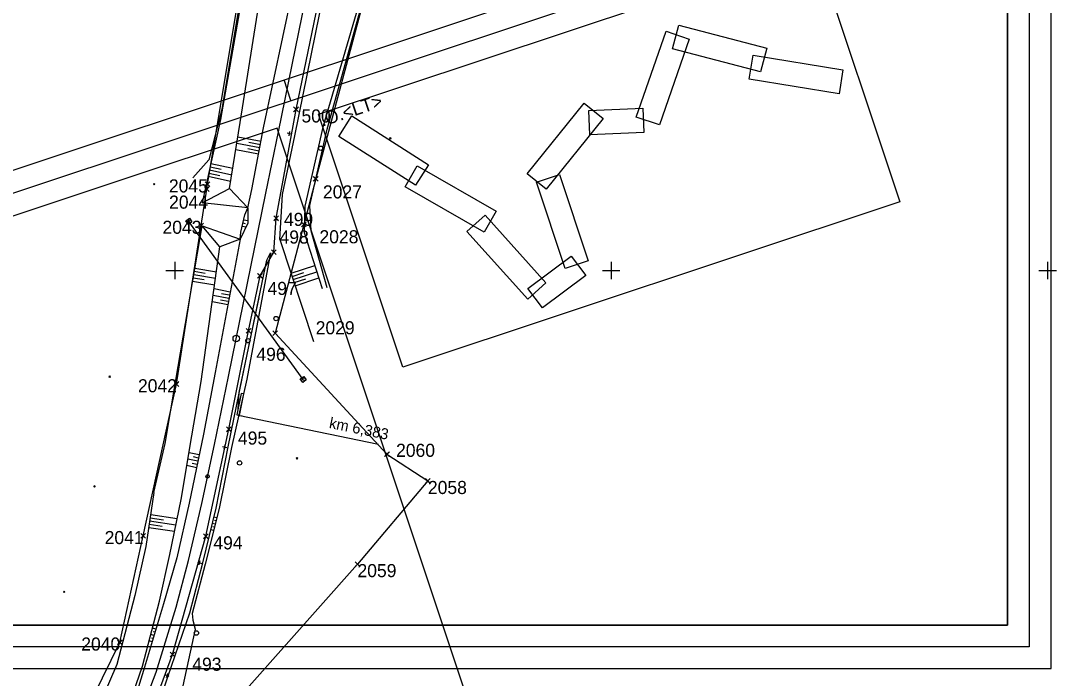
# Model space of a CAD drawing. Extents: x -866402 to -860377, y -1041908 to -1038598.
# Drawn here: x -864235.3 to -863997.4, y -1041293.5 to -1041142.7 of the extents above; entities that cross this region are included whole.
import ezdxf

# ---------------------------------------------------------------- set-up
doc = ezdxf.new("R2010")
doc.units = 0
for name, color, linetype in [('PS 02 trasa', 7, 'Continuous'), ('SZDC', 7, 'Continuous'), ('Vrstva 1', 7, 'Continuous'), ('Vrstva 17', 7, 'Continuous'), ('Vrstva 21', 7, 'Continuous'), ('Vrstva 25', 7, 'Continuous'), ('Vrstva 31', 7, 'Continuous'), ('Vrstva 36', 7, 'Continuous'), ('Vrstva 48', 7, 'Continuous'), ('Vrstva 49', 7, 'Continuous'), ('Vrstva 5', 7, 'Continuous'), ('Vrstva 60', 7, 'Continuous'), ('Vrstva 7', 7, 'Continuous'), ('Vrstva 9', 7, 'Continuous')]:
    doc.layers.add(name, color=color, linetype=linetype)

msp = doc.modelspace()

# ---------------------------------------------------------------- linework, layer by layer
at = {"layer": 'PS 02 trasa'}
msp.add_lwpolyline([(-864208.73, -1041310.38), (-864200.5, -1041288.02), (-864192.87, -1041260.92), (-864187.59, -1041236.39), (-864183.07, -1041213.84), (-864180.45, -1041201.23), (-864177.27, -1041195.78), (-864176.74, -1041188.02), (-864172.19, -1041163.06), (-864167.16, -1041138.68), (-864165.01, -1041128.14), (-864162.14, -1041114.09), (-864157.14, -1041089.63), (-864152.15, -1041065.15), (-864147.14, -1041040.65)], dxfattribs=at)
at = {"layer": 'SZDC'}
for points in [[(-864124.2, -1040948.66), (-864125.63, -1040958.77), (-864138.22, -1041047.93), (-864138.66, -1041084.26), (-864136.94, -1041093.86), (-864135.28, -1041103.15), (-864140.05, -1041118.73), (-864153.01, -1041128.83), (-864154.64, -1041130.09), (-864167.69, -1041178.99), (-864170.43, -1041189.44), (-864176.98, -1041214.36), (-864151.36, -1041242.08), (-864141.98, -1041248.23), (-864158.12, -1041267.29), (-864199.89, -1041314.35)], [(-864222.51, -1041305.5), (-864212.56, -1041285.23), (-864207.2, -1041260.82), (-864199.56, -1041226.02), (-864193.94, -1041189.69), (-864192.64, -1041181.32), (-864192.47, -1041180.21), (-864181.03, -1041111.42), (-864180.31, -1041090.77), (-864179.79, -1041075.79), (-864171.7, -1041056.54), (-864163.89, -1041037.97), (-864142.49, -1040960.45), (-864141.92, -1040958.4), (-864151.94, -1040958.11)]]:
    msp.add_lwpolyline(points, dxfattribs=at)
at = {"layer": 'Vrstva 1'}
msp.add_line((-864173.36, -1041161.01), (-864174.94, -1041156.27), dxfattribs=at)
for points in [[(-863999.23, -1041291.26), (-863999.23, -1040031.27), (-864296.22, -1040031.27), (-864296.22, -1041291.26)], [(-864291.22, -1041286.26), (-864291.22, -1040036.27), (-864004.23, -1040036.27), (-864004.23, -1041286.26)], [(-864009.22, -1041281.26), (-864009.22, -1040246.26), (-864286.22, -1040246.26), (-864286.22, -1041281.26)], [(-864286.22, -1041281.26), (-864286.22, -1040246.26), (-864009.22, -1040246.26), (-864009.22, -1041281.26)], [(-864678.84, -1041637.08), (-863881.88, -1041371.71), (-863975.7, -1041089.93), (-864772.67, -1041355.3)], [(-863888.2, -1041368.54), (-864675.68, -1041630.76), (-864766.35, -1041358.47), (-863978.87, -1041096.25)], [(-864672.52, -1041624.44), (-864089.02, -1041430.15), (-864176.53, -1041167.33), (-864760.03, -1041361.63)]]:
    msp.add_lwpolyline(points, close=True, dxfattribs=at)
for points in [[(-864190.9, -1041239.89), (-864187.65, -1041224.26), (-864179.08, -1041182.25), (-864176.19, -1041168.17), (-864167.63, -1041126.21), (-864158.95, -1041083.67), (-864157.99, -1041079.01), (-864156.21, -1041070.31), (-864147.52, -1041027.82), (-864138.93, -1040985.78), (-864136.16, -1040972.3), (-864133.07, -1040957.15), (-864132.45, -1040954.14), (-864131.09, -1040947.46), (-864122.54, -1040905.52), (-864114.14, -1040864.42), (-864106.24, -1040825.76)], [(-864365.19, -1041441.22), (-864350.25, -1041435.03), (-864335.6, -1041428.79), (-864320.63, -1041421.84), (-864306.81, -1041414.59), (-864293.51, -1041406.46), (-864280.53, -1041397.24), (-864267.07, -1041386.12), (-864255.21, -1041374.79), (-864244.13, -1041362.64), (-864233.96, -1041349.68), (-864224.82, -1041336.04), (-864216.84, -1041321.82), (-864209.82, -1041306.77), (-864204.21, -1041292.03), (-864199.64, -1041277.13), (-864196.83, -1041266.46), (-864193.8, -1041253.41), (-864190.9, -1041239.89)]]:
    msp.add_lwpolyline(points, dxfattribs=at)
msp.add_circle((-864192.46, -1041247.18), 0.4, dxfattribs=at)
at = {"layer": 'Vrstva 17'}
msp.add_line((-864182.3, -1041122.09), (-864189.22, -1041163.01), dxfattribs=at)
for points in [[(-864165.07, -1041203.98), (-864168.71, -1041190.89), (-864169.04, -1041185.06), (-864165.1, -1041167.6), (-864154.03, -1041127.99)], [(-864189.22, -1041163.01), (-864192.16, -1041174.64), (-864195.86, -1041178.78)]]:
    msp.add_lwpolyline(points, dxfattribs=at)
at = {"layer": 'Vrstva 21'}
for points in [[(-864147.74, -1041222.14), (-864167.05, -1041164.17), (-864053.19, -1041126.26), (-864033.89, -1041184.23)], [(-864085.94, -1041149.16), (-864084.53, -1041143.77), (-864064.36, -1041149.03), (-864065.77, -1041154.43)], [(-864088.96, -1041166.63), (-864094.24, -1041164.81), (-864087.42, -1041145.11), (-864082.15, -1041146.93)], [(-864068.36, -1041156.16), (-864067.47, -1041150.65), (-864046.89, -1041153.98), (-864047.78, -1041159.49)], [(-864114.88, -1041181.37), (-864119.23, -1041177.87), (-864106.16, -1041161.63), (-864101.82, -1041165.13)], [(-864104.89, -1041168.88), (-864105.13, -1041163.3), (-864092.76, -1041162.76), (-864092.51, -1041168.34)], [(-864162.42, -1041169.27), (-864159.43, -1041164.56), (-864141.84, -1041175.75), (-864144.83, -1041180.46)], [(-864162.42, -1041169.27), (-864159.43, -1041164.56), (-864141.84, -1041175.75), (-864144.83, -1041180.46)], [(-864147.2, -1041180.81), (-864144.42, -1041175.97), (-864126.35, -1041186.37), (-864129.13, -1041191.2)], [(-864105.26, -1041197.78), (-864110.56, -1041199.55), (-864117.14, -1041179.77), (-864111.85, -1041178)], [(-864133.03, -1041191.02), (-864128.87, -1041187.3), (-864114.97, -1041202.84), (-864119.13, -1041206.56)], [(-864115.75, -1041208.56), (-864119.1, -1041204.1), (-864109.18, -1041196.67), (-864105.84, -1041201.14)]]:
    msp.add_lwpolyline(points, close=True, dxfattribs=at)
at = {"layer": 'Vrstva 25'}
msp.add_line((-864170.55, -1041224.97), (-864196.74, -1041188.73), dxfattribs=at)
at = {"layer": 'Vrstva 31'}
msp.add_lwpolyline([(-864185.49, -1041231.79), (-864185.26, -1041227.92), (-864180.65, -1041206.21)], dxfattribs=at)
at = {"layer": 'Vrstva 36'}
for p, q in [((-864197.37, -1041188.71), (-864196.13, -1041188.91)), ((-864197.07, -1041188.35), (-864196.3, -1041188.47)), ((-864197.04, -1041189.17), (-864196.59, -1041189.24)), ((-864171.18, -1041224.95), (-864169.94, -1041225.15)), ((-864170.88, -1041224.59), (-864170.11, -1041224.71)), ((-864170.84, -1041225.41), (-864170.4, -1041225.48))]:
    msp.add_line(p, q, dxfattribs=at)
for points in [[(-864196.62, -1041188.03), (-864196.04, -1041188.84), (-864196.85, -1041189.43), (-864197.44, -1041188.61), (-864196.62, -1041188.03)], [(-864170.43, -1041224.27), (-864169.85, -1041225.08), (-864170.66, -1041225.67), (-864171.24, -1041224.85), (-864170.43, -1041224.27)]]:
    msp.add_lwpolyline(points, dxfattribs=at)
for centre in [(-864166.52, -1041171.98), (-864176.78, -1041211), (-864185.14, -1041244.1), (-864195.03, -1041283.09)]:
    msp.add_circle(centre, 0.5, dxfattribs=at)
at = {"layer": 'Vrstva 48'}
for p, q in [((-864180.22, -1041170.41), (-864185.54, -1041169.4)), ((-864180.36, -1041171.15), (-864183.01, -1041170.64)), ((-864180.78, -1041173.36), (-864186.02, -1041172.36)), ((-864180.5, -1041171.88), (-864185.78, -1041170.88)), ((-864180.64, -1041172.62), (-864183.27, -1041172.12)), ((-864192.18, -1041177.65), (-864189.62, -1041178.21)), ((-864192.02, -1041176.92), (-864186.94, -1041178.03)), ((-864191.86, -1041176.19), (-864189.34, -1041176.74)), ((-864191.7, -1041175.46), (-864186.7, -1041176.55)), ((-864192.34, -1041178.39), (-864187.18, -1041179.52)), ((-864184.35, -1041189.09), (-864183.83, -1041189.2)), ((-864184.19, -1041188.35), (-864183.23, -1041188.56)), ((-864184.51, -1041189.82), (-864183.65, -1041190)), ((-864173.34, -1041200.64), (-864167.92, -1041198.85)), ((-864195.64, -1041200.92), (-864190.62, -1041201.78)), ((-864195.51, -1041200.18), (-864193.01, -1041200.61)), ((-864195.38, -1041199.44), (-864190.41, -1041200.29)), ((-864173.1, -1041201.35), (-864170.4, -1041200.46)), ((-864172.87, -1041202.07), (-864167.47, -1041200.28)), ((-864195.89, -1041202.4), (-864190.82, -1041203.26)), ((-864195.76, -1041201.66), (-864193.24, -1041202.09)), ((-864172.63, -1041202.78), (-864169.94, -1041201.89)), ((-864172.4, -1041203.49), (-864167.01, -1041201.71)), ((-864187.57, -1041206.4), (-864191.16, -1041205.72)), ((-864187.29, -1041204.92), (-864190.96, -1041204.23)), ((-864187.43, -1041205.66), (-864189.25, -1041205.32)), ((-864187.85, -1041207.87), (-864191.37, -1041207.21)), ((-864187.71, -1041207.13), (-864189.49, -1041206.8)), ((-864194.38, -1041242.25), (-864196.7, -1041241.76)), ((-864194.69, -1041243.72), (-864196.96, -1041243.24)), ((-864194.84, -1041244.45), (-864195.96, -1041244.21)), ((-864194.53, -1041242.98), (-864195.68, -1041242.74)), ((-864194.99, -1041245.19), (-864197.21, -1041244.72)), ((-864205.5, -1041255.91), (-864199.41, -1041256.83)), ((-864205.84, -1041258.14), (-864202.85, -1041258.59)), ((-864205.73, -1041257.4), (-864199.71, -1041258.3)), ((-864205.61, -1041256.66), (-864202.59, -1041257.11)), ((-864190.73, -1041258.13), (-864191.39, -1041257.97)), ((-864190.37, -1041256.68), (-864191.03, -1041256.51)), ((-864190.55, -1041257.4), (-864190.88, -1041257.32)), ((-864205.95, -1041258.88), (-864200.01, -1041259.78)), ((-864191.09, -1041259.59), (-864191.74, -1041259.43)), ((-864190.91, -1041258.86), (-864191.24, -1041258.78)), ((-864204.31, -1041282.21), (-864205.07, -1041281.98)), ((-864205.17, -1041285.08), (-864205.83, -1041284.88)), ((-864204.74, -1041283.64), (-864205.45, -1041283.43)), ((-864204.95, -1041284.36), (-864205.3, -1041284.26)), ((-864204.52, -1041282.93), (-864204.89, -1041282.82))]:
    msp.add_line(p, q, dxfattribs=at)
at = {"layer": 'Vrstva 49'}
for p, q in [((-864150.77, -1041169.47), (-864150.41, -1041169.82)), ((-864150.77, -1041169.82), (-864150.41, -1041169.47)), ((-864204.86, -1041180.04), (-864204.51, -1041180.39)), ((-864204.86, -1041180.39), (-864204.51, -1041180.04)), ((-864183.27, -1041185.64), (-864193.68, -1041184.5)), ((-864193.73, -1041189.74), (-864185.02, -1041192.8)), ((-864175.91, -1041192.85), (-864168.17, -1041216.28)), ((-864178.92, -1041197.6), (-864178.02, -1041195.97)), ((-864215.07, -1041224.14), (-864214.71, -1041224.5)), ((-864215.07, -1041224.5), (-864214.71, -1041224.14)), ((-864172.16, -1041242.89), (-864171.81, -1041243.24)), ((-864172.16, -1041243.24), (-864171.81, -1041242.89)), ((-864218.55, -1041249.31), (-864218.19, -1041249.66)), ((-864218.55, -1041249.66), (-864218.19, -1041249.31)), ((-864225.5, -1041273.48), (-864225.15, -1041273.83)), ((-864225.5, -1041273.83), (-864225.15, -1041273.48))]:
    msp.add_line(p, q, dxfattribs=at)
for points in [[(-864182.14, -1041123.32), (-864189.49, -1041165.34), (-864193.68, -1041184.5)], [(-864187.44, -1041181.18), (-864185, -1041166.05), (-864178.26, -1041123.6)], [(-864183.27, -1041185.64), (-864182.32, -1041181.44), (-864179.63, -1041167.3), (-864170.78, -1041125.68)], [(-864175.91, -1041192.85), (-864175.27, -1041182.56), (-864172.5, -1041169.12), (-864163.95, -1041126.96)], [(-864154.54, -1041127.68), (-864166.05, -1041167.16), (-864170.19, -1041185.24), (-864170.36, -1041191.25), (-864166.24, -1041204.1)], [(-864193.68, -1041184.5), (-864187.44, -1041181.18), (-864183.27, -1041185.64)], [(-864185.02, -1041192.8), (-864184.81, -1041191.22), (-864183.95, -1041187.25), (-864183.27, -1041185.64)], [(-864183.27, -1041185.64), (-864183.23, -1041189.13), (-864185.02, -1041192.8)], [(-864204.75, -1041250.9), (-864202.17, -1041239.63), (-864199.76, -1041225.11), (-864193.73, -1041189.74)], [(-864185.02, -1041192.8), (-864189.62, -1041194.58), (-864193.73, -1041189.74)], [(-864185.02, -1041192.8), (-864190.75, -1041223.36), (-864193.38, -1041237.53), (-864196.71, -1041253.3), (-864199.52, -1041265.86), (-864202.56, -1041276.4), (-864206.93, -1041290.93), (-864211.59, -1041306.17), (-864218.82, -1041320.78), (-864223.85, -1041329.17)], [(-864219.07, -1041320.36), (-864212.48, -1041305.53), (-864207.35, -1041290.68), (-864203.45, -1041275.79), (-864201.08, -1041265.08), (-864198.53, -1041252.45), (-864196.04, -1041237.86), (-864193.91, -1041225.46), (-864189.62, -1041194.58)], [(-864178.02, -1041195.97), (-864183.46, -1041224.88), (-864187, -1041240.58), (-864189.83, -1041254.53), (-864193.02, -1041267.29), (-864196, -1041278.59), (-864195.81, -1041280.15), (-864195.31, -1041282.22)], [(-864213.89, -1041323.32), (-864206.52, -1041307.95), (-864201.57, -1041293.17), (-864196.55, -1041278.43), (-864193.58, -1041267.03), (-864190.53, -1041254.44), (-864187.72, -1041240.44), (-864184.52, -1041224.75), (-864178.92, -1041197.6)], [(-864204.75, -1041250.9), (-864206.6, -1041263.23), (-864209.14, -1041274.52), (-864213.24, -1041290.3)], [(-864195.31, -1041282.22), (-864199.27, -1041300.47), (-864203.41, -1041315.42), (-864211.38, -1041334.24)], [(-864213.24, -1041290.3), (-864218.49, -1041302.57), (-864228.57, -1041317.31)]]:
    msp.add_lwpolyline(points, dxfattribs=at)
at = {"layer": 'Vrstva 5'}
for p, q in [((-864200, -1041198), (-864200, -1041202)), ((-864100, -1041198), (-864100, -1041202)), ((-864000, -1041198), (-864000, -1041202)), ((-864202, -1041200), (-864198, -1041200)), ((-864102, -1041200), (-864098, -1041200)), ((-864002, -1041200), (-863998, -1041200))]:
    msp.add_line(p, q, dxfattribs=at)
at = {"layer": 'Vrstva 60'}
for p, q in [((-864171.74, -1041163.51), (-864172.74, -1041162.51)), ((-864171.74, -1041162.61), (-864172.74, -1041163.61)), ((-864172.64, -1041163.51), (-864171.64, -1041162.51)), ((-864172.64, -1041162.61), (-864171.64, -1041163.61)), ((-864172.19, -1041163.06), (-864172.19, -1041163.06)), ((-864192.02, -1041180.66), (-864193.02, -1041179.66)), ((-864192.02, -1041179.76), (-864193.02, -1041180.76)), ((-864192.92, -1041180.66), (-864191.92, -1041179.66)), ((-864192.92, -1041179.76), (-864191.92, -1041180.76)), ((-864167.24, -1041179.44), (-864168.24, -1041178.44)), ((-864167.24, -1041178.54), (-864168.24, -1041179.54)), ((-864168.14, -1041179.44), (-864167.14, -1041178.44)), ((-864168.14, -1041178.54), (-864167.14, -1041179.54)), ((-864167.69, -1041178.99), (-864167.69, -1041178.99)), ((-864192.19, -1041181.77), (-864193.19, -1041180.77)), ((-864192.19, -1041180.87), (-864193.19, -1041181.87)), ((-864193.09, -1041181.77), (-864192.09, -1041180.77)), ((-864193.09, -1041180.87), (-864192.09, -1041181.87)), ((-864192.64, -1041181.32), (-864192.64, -1041181.32)), ((-864192.47, -1041180.21), (-864192.47, -1041180.21)), ((-864193.49, -1041190.14), (-864194.49, -1041189.14)), ((-864193.49, -1041189.24), (-864194.49, -1041190.24)), ((-864194.39, -1041190.14), (-864193.39, -1041189.14)), ((-864194.39, -1041189.24), (-864193.39, -1041190.24)), ((-864193.94, -1041189.69), (-864193.94, -1041189.69)), ((-864176.29, -1041188.47), (-864177.29, -1041187.47)), ((-864176.29, -1041187.57), (-864177.29, -1041188.57)), ((-864177.19, -1041188.47), (-864176.19, -1041187.47)), ((-864177.19, -1041187.57), (-864176.19, -1041188.57)), ((-864176.74, -1041188.02), (-864176.74, -1041188.02)), ((-864169.98, -1041189.89), (-864170.98, -1041188.89)), ((-864169.98, -1041188.99), (-864170.98, -1041189.99)), ((-864170.88, -1041189.89), (-864169.88, -1041188.89)), ((-864170.88, -1041188.99), (-864169.88, -1041189.99)), ((-864170.43, -1041189.44), (-864170.43, -1041189.44)), ((-864176.82, -1041196.22), (-864177.82, -1041195.22)), ((-864176.82, -1041195.33), (-864177.82, -1041196.33)), ((-864177.72, -1041196.22), (-864176.72, -1041195.22)), ((-864177.72, -1041195.33), (-864176.72, -1041196.33)), ((-864177.27, -1041195.78), (-864177.27, -1041195.78)), ((-864180, -1041201.68), (-864181, -1041200.68)), ((-864180, -1041200.78), (-864181, -1041201.78)), ((-864180.9, -1041201.68), (-864179.9, -1041200.68)), ((-864180.9, -1041200.78), (-864179.9, -1041201.78)), ((-864180.45, -1041201.23), (-864180.45, -1041201.23)), ((-864182.62, -1041214.29), (-864183.62, -1041213.29)), ((-864182.62, -1041213.39), (-864183.62, -1041214.39)), ((-864183.52, -1041214.29), (-864182.52, -1041213.29)), ((-864183.52, -1041213.39), (-864182.52, -1041214.39)), ((-864183.07, -1041213.84), (-864183.07, -1041213.84)), ((-864176.53, -1041214.81), (-864177.53, -1041213.81)), ((-864176.53, -1041213.91), (-864177.53, -1041214.91)), ((-864177.43, -1041214.81), (-864176.43, -1041213.81)), ((-864177.43, -1041213.91), (-864176.43, -1041214.91)), ((-864176.98, -1041214.36), (-864176.98, -1041214.36)), ((-864199.11, -1041226.47), (-864200.11, -1041225.47)), ((-864199.11, -1041225.57), (-864200.11, -1041226.57)), ((-864200.01, -1041226.47), (-864199.01, -1041225.47)), ((-864200.01, -1041225.57), (-864199.01, -1041226.57)), ((-864199.56, -1041226.02), (-864199.56, -1041226.02)), ((-864187.15, -1041236.84), (-864188.15, -1041235.84)), ((-864187.15, -1041235.94), (-864188.15, -1041236.94)), ((-864188.05, -1041236.84), (-864187.05, -1041235.84)), ((-864188.05, -1041235.94), (-864187.05, -1041236.94)), ((-864187.59, -1041236.39), (-864187.59, -1041236.39)), ((-864150.91, -1041242.53), (-864151.91, -1041241.53)), ((-864150.91, -1041241.63), (-864151.91, -1041242.63)), ((-864151.81, -1041242.53), (-864150.81, -1041241.53)), ((-864151.81, -1041241.63), (-864150.81, -1041242.63)), ((-864151.36, -1041242.08), (-864151.36, -1041242.08)), ((-864141.53, -1041248.68), (-864142.53, -1041247.68)), ((-864141.53, -1041247.78), (-864142.53, -1041248.78)), ((-864142.43, -1041248.68), (-864141.43, -1041247.68)), ((-864142.43, -1041247.78), (-864141.43, -1041248.78)), ((-864141.98, -1041248.23), (-864141.98, -1041248.23)), ((-864206.75, -1041261.27), (-864207.75, -1041260.27)), ((-864206.75, -1041260.37), (-864207.75, -1041261.37)), ((-864207.65, -1041261.27), (-864206.65, -1041260.27)), ((-864207.65, -1041260.37), (-864206.65, -1041261.37)), ((-864207.2, -1041260.82), (-864207.2, -1041260.82)), ((-864192.42, -1041261.37), (-864193.42, -1041260.37)), ((-864192.42, -1041260.47), (-864193.42, -1041261.47)), ((-864193.32, -1041261.37), (-864192.32, -1041260.37)), ((-864193.32, -1041260.47), (-864192.32, -1041261.47)), ((-864192.87, -1041260.92), (-864192.87, -1041260.92)), ((-864157.67, -1041267.74), (-864158.67, -1041266.74)), ((-864157.67, -1041266.84), (-864158.67, -1041267.84)), ((-864158.57, -1041267.74), (-864157.57, -1041266.74)), ((-864158.57, -1041266.84), (-864157.57, -1041267.84)), ((-864158.12, -1041267.29), (-864158.12, -1041267.29)), ((-864212.1, -1041285.68), (-864213.1, -1041284.68)), ((-864212.1, -1041284.78), (-864213.1, -1041285.78)), ((-864213.01, -1041285.68), (-864212.01, -1041284.68)), ((-864213.01, -1041284.78), (-864212.01, -1041285.78)), ((-864212.56, -1041285.23), (-864212.56, -1041285.23)), ((-864200.05, -1041288.47), (-864201.05, -1041287.47)), ((-864200.05, -1041287.57), (-864201.05, -1041288.57)), ((-864200.95, -1041288.47), (-864199.95, -1041287.47)), ((-864200.95, -1041287.57), (-864199.95, -1041288.57)), ((-864200.5, -1041288.02), (-864200.5, -1041288.02))]:
    msp.add_line(p, q, dxfattribs=at)
at = {"layer": 'Vrstva 7'}
for p, q in [((-864173.67, -1041168.13), (-864173.87, -1041169.11)), ((-864173.28, -1041168.72), (-864174.26, -1041168.52)), ((-864183.26, -1041216.09), (-864183.16, -1041216.09)), ((-864189.02, -1041240.33), (-864188.04, -1041240.54)), ((-864188.63, -1041240.93), (-864188.43, -1041239.95)), ((-864194.75, -1041266.86), (-864193.78, -1041267.12)), ((-864194.39, -1041267.48), (-864194.14, -1041266.51)), ((-864201.27, -1041293.04), (-864202.21, -1041292.68)), ((-864201.56, -1041292.4), (-864201.92, -1041293.33))]:
    msp.add_line(p, q, dxfattribs=at)
for centre, radius in [((-864185.88, -1041215.57), 0.75), ((-864183.21, -1041216.09), 0.5)]:
    msp.add_circle(centre, radius, dxfattribs=at)
at = {"layer": 'Vrstva 9'}
for p, q in [((-864184.73, -1041228.18), (-864185.73, -1041233.08)), ((-864185.14, -1041233.2), (-864184.14, -1041228.3)), ((-864184.14, -1041228.3), (-864184.73, -1041228.18)), ((-864185.73, -1041233.08), (-864185.14, -1041233.2)), ((-864185.43, -1041233.14), (-864153.28, -1041239.83)), ((-864185.14, -1041233.2), (-864184.55, -1041233.32))]:
    msp.add_line(p, q, dxfattribs=at)

# ---------------------------------------------------------------- texts
at = {"layer": 'Vrstva 1'}
msp.add_text('.O.<LT>', height=3, rotation=18.417, dxfattribs=at).set_placement((-864166.1, -1041167.02))
at = {"layer": 'Vrstva 60'}
for s, p in [('500', (-864170.95, -1041166.06)), ('2045', (-864201.32, -1041182.1)), ('2027', (-864166.03, -1041183.47)), ('2044', (-864201.28, -1041185.82)), ('499', (-864174.96, -1041189.77)), ('2043', (-864202.79, -1041191.58)), ('498', (-864175.97, -1041193.82)), ('2028', (-864166.83, -1041193.76)), ('497', (-864178.72, -1041205.6)), ('2029', (-864167.69, -1041214.62)), ('496', (-864181.28, -1041220.69)), ('2042', (-864208.41, -1041227.91)), ('495', (-864185.51, -1041239.9)), ('2060', (-864149.28, -1041242.71)), ('2058', (-864141.98, -1041251.23)), ('2041', (-864216.04, -1041262.71)), ('494', (-864191.14, -1041263.92)), ('2059', (-864158.12, -1041270.29)), ('2040', (-864221.4, -1041287.12)), ('493', (-864195.97, -1041291.74))]:
    msp.add_text(s, height=3, dxfattribs=at).set_placement(p)
at = {"layer": 'Vrstva 9'}
msp.add_text('km 6,383', height=2.5, rotation=348.4602, dxfattribs=at).set_placement((-864164.75, -1041236.06))

doc.saveas('drawing.dxf')
